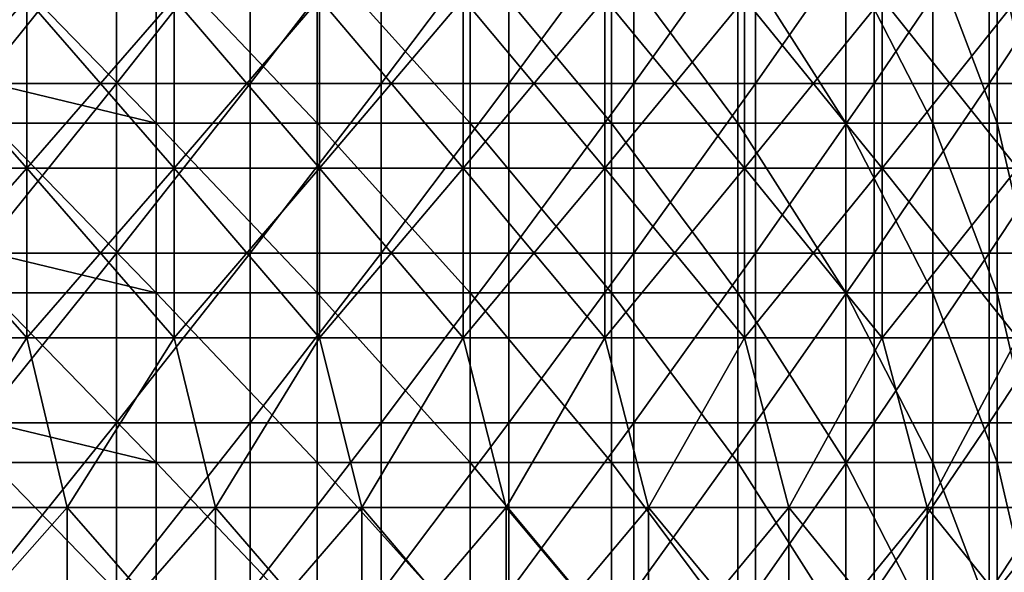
# Model space of a CAD drawing. Header units: inches. Extents: x -4.75 to 4.5, y 0 to 1.88.
# Tile 317 of 462: x 1.66 to 2.13, y 0.65 to 0.91. Entities that reach past the tile are written whole.
import ezdxf

# ---------------------------------------------------------------- set-up
doc = ezdxf.new("R2010")
doc.units = ezdxf.units.IN
doc.header["$LTSCALE"] = 101.851852
doc.header["$MEASUREMENT"] = 0
for name, color, linetype in [('11', 7, 'CONTINUOUS'), ('12', 7, 'CONTINUOUS'), ('33', 7, 'CONTINUOUS')]:
    doc.layers.add(name, color=color, linetype=linetype)

msp = doc.modelspace()

# ---------------------------------------------------------------- linework, layer by layer
at = {"layer": '11', "color": 13, "linetype": 'Continuous', "true_color": 0xd67263}
for points in [[(1.71037, 0.88274, 2.31587), (1.64597, 0.88274, 2.36208), (1.71037, 0.96282, 2.31587), (1.71037, 0.88274, 2.31587)], [(1.71037, 0.96282, 2.31587), (1.64597, 0.88274, 2.36208), (1.64597, 0.96282, 2.36208), (1.71037, 0.96282, 2.31587)], [(1.77348, 0.88274, 2.26791), (1.71037, 0.88274, 2.31587), (1.77348, 0.96282, 2.26791), (1.77348, 0.88274, 2.26791)], [(1.77348, 0.96282, 2.26791), (1.71037, 0.88274, 2.31587), (1.71037, 0.96282, 2.31587), (1.77348, 0.96282, 2.26791)], [(1.83524, 0.88274, 2.21823), (1.77348, 0.88274, 2.26791), (1.83524, 0.96282, 2.21823), (1.83524, 0.88274, 2.21823)], [(1.83524, 0.96282, 2.21823), (1.77348, 0.88274, 2.26791), (1.77348, 0.96282, 2.26791), (1.83524, 0.96282, 2.21823)], [(1.89561, 0.88274, 2.16687), (1.83524, 0.88274, 2.21823), (1.89561, 0.96282, 2.16687), (1.89561, 0.88274, 2.16687)], [(1.89561, 0.96282, 2.16687), (1.83524, 0.88274, 2.21823), (1.83524, 0.96282, 2.21823), (1.89561, 0.96282, 2.16687)], [(1.95454, 0.88274, 2.11386), (1.89561, 0.88274, 2.16687), (1.95454, 0.96282, 2.11386), (1.95454, 0.88274, 2.11386)], [(1.95454, 0.96282, 2.11386), (1.89561, 0.88274, 2.16687), (1.89561, 0.96282, 2.16687), (1.95454, 0.96282, 2.11386)], [(2.01199, 0.88274, 2.05926), (1.95454, 0.88274, 2.11386), (2.01199, 0.96282, 2.05926), (2.01199, 0.88274, 2.05926)], [(2.01199, 0.96282, 2.05926), (1.95454, 0.88274, 2.11386), (1.95454, 0.96282, 2.11386), (2.01199, 0.96282, 2.05926)], [(2.06792, 0.88274, 2.00309), (2.01199, 0.88274, 2.05926), (2.06792, 0.96282, 2.00309), (2.06792, 0.88274, 2.00309)], [(2.06792, 0.96282, 2.00309), (2.01199, 0.88274, 2.05926), (2.01199, 0.96282, 2.05926), (2.06792, 0.96282, 2.00309)], [(2.12227, 0.88274, 1.9454), (2.06792, 0.88274, 2.00309), (2.12227, 0.96282, 1.9454), (2.12227, 0.88274, 1.9454)], [(2.12227, 0.96282, 1.9454), (2.06792, 0.88274, 2.00309), (2.06792, 0.96282, 2.00309), (2.12227, 0.96282, 1.9454)], [(2.17502, 0.88274, 1.88624), (2.12227, 0.88274, 1.9454), (2.17502, 0.96282, 1.88624), (2.17502, 0.88274, 1.88624)], [(2.17502, 0.96282, 1.88624), (2.12227, 0.88274, 1.9454), (2.12227, 0.96282, 1.9454), (2.17502, 0.96282, 1.88624)], [(1.71037, 0.80266, 2.31587), (1.64597, 0.80266, 2.36208), (1.71037, 0.88274, 2.31587), (1.71037, 0.80266, 2.31587)], [(1.71037, 0.88274, 2.31587), (1.64597, 0.80266, 2.36208), (1.64597, 0.88274, 2.36208), (1.71037, 0.88274, 2.31587)], [(1.77348, 0.80266, 2.26791), (1.71037, 0.80266, 2.31587), (1.77348, 0.88274, 2.26791), (1.77348, 0.80266, 2.26791)], [(1.77348, 0.88274, 2.26791), (1.71037, 0.80266, 2.31587), (1.71037, 0.88274, 2.31587), (1.77348, 0.88274, 2.26791)], [(1.83524, 0.80266, 2.21823), (1.77348, 0.80266, 2.26791), (1.83524, 0.88274, 2.21823), (1.83524, 0.80266, 2.21823)], [(1.83524, 0.88274, 2.21823), (1.77348, 0.80266, 2.26791), (1.77348, 0.88274, 2.26791), (1.83524, 0.88274, 2.21823)], [(1.89561, 0.80266, 2.16687), (1.83524, 0.80266, 2.21823), (1.89561, 0.88274, 2.16687), (1.89561, 0.80266, 2.16687)], [(1.89561, 0.88274, 2.16687), (1.83524, 0.80266, 2.21823), (1.83524, 0.88274, 2.21823), (1.89561, 0.88274, 2.16687)], [(1.95454, 0.80266, 2.11386), (1.89561, 0.80266, 2.16687), (1.95454, 0.88274, 2.11386), (1.95454, 0.80266, 2.11386)], [(1.95454, 0.88274, 2.11386), (1.89561, 0.80266, 2.16687), (1.89561, 0.88274, 2.16687), (1.95454, 0.88274, 2.11386)], [(2.01199, 0.80266, 2.05926), (1.95454, 0.80266, 2.11386), (2.01199, 0.88274, 2.05926), (2.01199, 0.80266, 2.05926)], [(2.01199, 0.88274, 2.05926), (1.95454, 0.80266, 2.11386), (1.95454, 0.88274, 2.11386), (2.01199, 0.88274, 2.05926)], [(2.06792, 0.80266, 2.00309), (2.01199, 0.80266, 2.05926), (2.06792, 0.88274, 2.00309), (2.06792, 0.80266, 2.00309)], [(2.06792, 0.88274, 2.00309), (2.01199, 0.80266, 2.05926), (2.01199, 0.88274, 2.05926), (2.06792, 0.88274, 2.00309)], [(2.12227, 0.80266, 1.9454), (2.06792, 0.80266, 2.00309), (2.12227, 0.88274, 1.9454), (2.12227, 0.80266, 1.9454)], [(2.12227, 0.88274, 1.9454), (2.06792, 0.80266, 2.00309), (2.06792, 0.88274, 2.00309), (2.12227, 0.88274, 1.9454)], [(2.17502, 0.80266, 1.88624), (2.12227, 0.80266, 1.9454), (2.17502, 0.88274, 1.88624), (2.17502, 0.80266, 1.88624)], [(2.17502, 0.88274, 1.88624), (2.12227, 0.80266, 1.9454), (2.12227, 0.88274, 1.9454), (2.17502, 0.88274, 1.88624)], [(1.71037, 0.72258, 2.31587), (1.64597, 0.72258, 2.36208), (1.71037, 0.80266, 2.31587), (1.71037, 0.72258, 2.31587)], [(1.71037, 0.80266, 2.31587), (1.64597, 0.72258, 2.36208), (1.64597, 0.80266, 2.36208), (1.71037, 0.80266, 2.31587)], [(1.77348, 0.72258, 2.26791), (1.71037, 0.72258, 2.31587), (1.77348, 0.80266, 2.26791), (1.77348, 0.72258, 2.26791)], [(1.77348, 0.80266, 2.26791), (1.71037, 0.72258, 2.31587), (1.71037, 0.80266, 2.31587), (1.77348, 0.80266, 2.26791)], [(1.83524, 0.72258, 2.21823), (1.77348, 0.72258, 2.26791), (1.83524, 0.80266, 2.21823), (1.83524, 0.72258, 2.21823)], [(1.83524, 0.80266, 2.21823), (1.77348, 0.72258, 2.26791), (1.77348, 0.80266, 2.26791), (1.83524, 0.80266, 2.21823)], [(1.89561, 0.72258, 2.16687), (1.83524, 0.72258, 2.21823), (1.89561, 0.80266, 2.16687), (1.89561, 0.72258, 2.16687)], [(1.89561, 0.80266, 2.16687), (1.83524, 0.72258, 2.21823), (1.83524, 0.80266, 2.21823), (1.89561, 0.80266, 2.16687)], [(1.95454, 0.72258, 2.11386), (1.89561, 0.72258, 2.16687), (1.95454, 0.80266, 2.11386), (1.95454, 0.72258, 2.11386)], [(1.95454, 0.80266, 2.11386), (1.89561, 0.72258, 2.16687), (1.89561, 0.80266, 2.16687), (1.95454, 0.80266, 2.11386)], [(2.01199, 0.72258, 2.05926), (1.95454, 0.72258, 2.11386), (2.01199, 0.80266, 2.05926), (2.01199, 0.72258, 2.05926)], [(2.01199, 0.80266, 2.05926), (1.95454, 0.72258, 2.11386), (1.95454, 0.80266, 2.11386), (2.01199, 0.80266, 2.05926)], [(2.06792, 0.72258, 2.00309), (2.01199, 0.72258, 2.05926), (2.06792, 0.80266, 2.00309), (2.06792, 0.72258, 2.00309)], [(2.06792, 0.80266, 2.00309), (2.01199, 0.72258, 2.05926), (2.01199, 0.80266, 2.05926), (2.06792, 0.80266, 2.00309)], [(2.12227, 0.72258, 1.9454), (2.06792, 0.72258, 2.00309), (2.12227, 0.80266, 1.9454), (2.12227, 0.72258, 1.9454)], [(2.12227, 0.80266, 1.9454), (2.06792, 0.72258, 2.00309), (2.06792, 0.80266, 2.00309), (2.12227, 0.80266, 1.9454)], [(2.17502, 0.72258, 1.88624), (2.12227, 0.72258, 1.9454), (2.17502, 0.80266, 1.88624), (2.17502, 0.72258, 1.88624)], [(2.17502, 0.80266, 1.88624), (2.12227, 0.72258, 1.9454), (2.12227, 0.80266, 1.9454), (2.17502, 0.80266, 1.88624)], [(1.71037, 0.6425, 2.31587), (1.64597, 0.6425, 2.36208), (1.71037, 0.72258, 2.31587), (1.71037, 0.6425, 2.31587)], [(1.71037, 0.72258, 2.31587), (1.64597, 0.6425, 2.36208), (1.64597, 0.72258, 2.36208), (1.71037, 0.72258, 2.31587)], [(1.77348, 0.6425, 2.26791), (1.71037, 0.6425, 2.31587), (1.77348, 0.72258, 2.26791), (1.77348, 0.6425, 2.26791)], [(1.77348, 0.72258, 2.26791), (1.71037, 0.6425, 2.31587), (1.71037, 0.72258, 2.31587), (1.77348, 0.72258, 2.26791)], [(1.83524, 0.6425, 2.21823), (1.77348, 0.6425, 2.26791), (1.83524, 0.72258, 2.21823), (1.83524, 0.6425, 2.21823)], [(1.83524, 0.72258, 2.21823), (1.77348, 0.6425, 2.26791), (1.77348, 0.72258, 2.26791), (1.83524, 0.72258, 2.21823)], [(1.89561, 0.6425, 2.16687), (1.83524, 0.6425, 2.21823), (1.89561, 0.72258, 2.16687), (1.89561, 0.6425, 2.16687)], [(1.89561, 0.72258, 2.16687), (1.83524, 0.6425, 2.21823), (1.83524, 0.72258, 2.21823), (1.89561, 0.72258, 2.16687)], [(1.95454, 0.6425, 2.11386), (1.89561, 0.6425, 2.16687), (1.95454, 0.72258, 2.11386), (1.95454, 0.6425, 2.11386)], [(1.95454, 0.72258, 2.11386), (1.89561, 0.6425, 2.16687), (1.89561, 0.72258, 2.16687), (1.95454, 0.72258, 2.11386)], [(2.01199, 0.6425, 2.05926), (1.95454, 0.6425, 2.11386), (2.01199, 0.72258, 2.05926), (2.01199, 0.6425, 2.05926)], [(2.01199, 0.72258, 2.05926), (1.95454, 0.6425, 2.11386), (1.95454, 0.72258, 2.11386), (2.01199, 0.72258, 2.05926)], [(2.06792, 0.6425, 2.00309), (2.01199, 0.6425, 2.05926), (2.06792, 0.72258, 2.00309), (2.06792, 0.6425, 2.00309)], [(2.06792, 0.72258, 2.00309), (2.01199, 0.6425, 2.05926), (2.01199, 0.72258, 2.05926), (2.06792, 0.72258, 2.00309)], [(2.12227, 0.6425, 1.9454), (2.06792, 0.6425, 2.00309), (2.12227, 0.72258, 1.9454), (2.12227, 0.6425, 1.9454)], [(2.12227, 0.72258, 1.9454), (2.06792, 0.6425, 2.00309), (2.06792, 0.72258, 2.00309), (2.12227, 0.72258, 1.9454)], [(2.17502, 0.6425, 1.88624), (2.12227, 0.6425, 1.9454), (2.17502, 0.72258, 1.88624), (2.17502, 0.6425, 1.88624)], [(2.17502, 0.72258, 1.88624), (2.12227, 0.6425, 1.9454), (2.12227, 0.72258, 1.9454), (2.17502, 0.72258, 1.88624)]]:
    msp.add_3dface(points, dxfattribs=at)
at = {"layer": '12', "color": 13, "linetype": 'Continuous', "true_color": 0xd67263}
for points in [[(1.66804, 0.92278, 3.14786), (1.59769, 0.92278, 3.18415), (1.66804, 0.8427, 3.14786), (1.66804, 0.92278, 3.14786)], [(1.66804, 0.8427, 3.14786), (1.59769, 0.92278, 3.18415), (1.59769, 0.8427, 3.18415), (1.66804, 0.8427, 3.14786)], [(1.66804, 0.8427, -3.14786), (1.59769, 0.8427, -3.18415), (1.66804, 0.92278, -3.14786), (1.66804, 0.8427, -3.14786)], [(1.66804, 0.92278, -3.14786), (1.59769, 0.8427, -3.18415), (1.59769, 0.92278, -3.18415), (1.66804, 0.92278, -3.14786)], [(1.73758, 0.92278, 3.11002), (1.66804, 0.92278, 3.14786), (1.73758, 0.8427, 3.11002), (1.73758, 0.92278, 3.11002)], [(1.73758, 0.8427, 3.11002), (1.66804, 0.92278, 3.14786), (1.66804, 0.8427, 3.14786), (1.73758, 0.8427, 3.11002)], [(1.73758, 0.8427, -3.11002), (1.66804, 0.8427, -3.14786), (1.73758, 0.92278, -3.11002), (1.73758, 0.8427, -3.11002)], [(1.73758, 0.92278, -3.11002), (1.66804, 0.8427, -3.14786), (1.66804, 0.92278, -3.14786), (1.73758, 0.92278, -3.11002)], [(1.80625, 0.92278, 3.07065), (1.73758, 0.92278, 3.11002), (1.80625, 0.8427, 3.07065), (1.80625, 0.92278, 3.07065)], [(1.80625, 0.8427, 3.07065), (1.73758, 0.92278, 3.11002), (1.73758, 0.8427, 3.11002), (1.80625, 0.8427, 3.07065)], [(1.80625, 0.8427, -3.07065), (1.73758, 0.8427, -3.11002), (1.80625, 0.92278, -3.07065), (1.80625, 0.8427, -3.07065)], [(1.80625, 0.92278, -3.07065), (1.73758, 0.8427, -3.11002), (1.73758, 0.92278, -3.11002), (1.80625, 0.92278, -3.07065)], [(1.87403, 0.92278, 3.02975), (1.80625, 0.92278, 3.07065), (1.87403, 0.8427, 3.02975), (1.87403, 0.92278, 3.02975)], [(1.87403, 0.8427, 3.02975), (1.80625, 0.92278, 3.07065), (1.80625, 0.8427, 3.07065), (1.87403, 0.8427, 3.02975)], [(1.87403, 0.8427, -3.02975), (1.80625, 0.8427, -3.07065), (1.87403, 0.92278, -3.02975), (1.87403, 0.8427, -3.02975)], [(1.87403, 0.92278, -3.02975), (1.80625, 0.8427, -3.07065), (1.80625, 0.92278, -3.07065), (1.87403, 0.92278, -3.02975)], [(1.94089, 0.92278, 2.98736), (1.87403, 0.92278, 3.02975), (1.94089, 0.8427, 2.98736), (1.94089, 0.92278, 2.98736)], [(1.94089, 0.8427, 2.98736), (1.87403, 0.92278, 3.02975), (1.87403, 0.8427, 3.02975), (1.94089, 0.8427, 2.98736)], [(1.94089, 0.8427, -2.98736), (1.87403, 0.8427, -3.02975), (1.94089, 0.92278, -2.98736), (1.94089, 0.8427, -2.98736)], [(1.94089, 0.92278, -2.98736), (1.87403, 0.8427, -3.02975), (1.87403, 0.92278, -3.02975), (1.94089, 0.92278, -2.98736)], [(2.00679, 0.92278, 2.9435), (1.94089, 0.92278, 2.98736), (2.00679, 0.8427, 2.9435), (2.00679, 0.92278, 2.9435)], [(2.00679, 0.8427, 2.9435), (1.94089, 0.92278, 2.98736), (1.94089, 0.8427, 2.98736), (2.00679, 0.8427, 2.9435)], [(2.00679, 0.8427, -2.9435), (1.94089, 0.8427, -2.98736), (2.00679, 0.92278, -2.9435), (2.00679, 0.8427, -2.9435)], [(2.00679, 0.92278, -2.9435), (1.94089, 0.8427, -2.98736), (1.94089, 0.92278, -2.98736), (2.00679, 0.92278, -2.9435)], [(2.0717, 0.92278, 2.89818), (2.00679, 0.92278, 2.9435), (2.0717, 0.8427, 2.89818), (2.0717, 0.92278, 2.89818)], [(2.0717, 0.8427, 2.89818), (2.00679, 0.92278, 2.9435), (2.00679, 0.8427, 2.9435), (2.0717, 0.8427, 2.89818)], [(2.0717, 0.8427, -2.89818), (2.00679, 0.8427, -2.9435), (2.0717, 0.92278, -2.89818), (2.0717, 0.8427, -2.89818)], [(2.0717, 0.92278, -2.89818), (2.00679, 0.8427, -2.9435), (2.00679, 0.92278, -2.9435), (2.0717, 0.92278, -2.89818)], [(2.13559, 0.92278, 2.85143), (2.0717, 0.92278, 2.89818), (2.13559, 0.8427, 2.85143), (2.13559, 0.92278, 2.85143)], [(2.13559, 0.8427, 2.85143), (2.0717, 0.92278, 2.89818), (2.0717, 0.8427, 2.89818), (2.13559, 0.8427, 2.85143)], [(2.13559, 0.8427, -2.85143), (2.0717, 0.8427, -2.89818), (2.13559, 0.92278, -2.85143), (2.13559, 0.8427, -2.85143)], [(2.13559, 0.92278, -2.85143), (2.0717, 0.8427, -2.89818), (2.0717, 0.92278, -2.89818), (2.13559, 0.92278, -2.85143)], [(1.66804, 0.8427, 3.14786), (1.59769, 0.8427, 3.18415), (1.66804, 0.76262, 3.14786), (1.66804, 0.8427, 3.14786)], [(1.66804, 0.76262, 3.14786), (1.59769, 0.8427, 3.18415), (1.59769, 0.76262, 3.18415), (1.66804, 0.76262, 3.14786)], [(1.66804, 0.76262, -3.14786), (1.59769, 0.76262, -3.18415), (1.66804, 0.8427, -3.14786), (1.66804, 0.76262, -3.14786)], [(1.66804, 0.8427, -3.14786), (1.59769, 0.76262, -3.18415), (1.59769, 0.8427, -3.18415), (1.66804, 0.8427, -3.14786)], [(1.73758, 0.8427, 3.11002), (1.66804, 0.8427, 3.14786), (1.73758, 0.76262, 3.11002), (1.73758, 0.8427, 3.11002)], [(1.73758, 0.76262, 3.11002), (1.66804, 0.8427, 3.14786), (1.66804, 0.76262, 3.14786), (1.73758, 0.76262, 3.11002)], [(1.73758, 0.76262, -3.11002), (1.66804, 0.76262, -3.14786), (1.73758, 0.8427, -3.11002), (1.73758, 0.76262, -3.11002)], [(1.73758, 0.8427, -3.11002), (1.66804, 0.76262, -3.14786), (1.66804, 0.8427, -3.14786), (1.73758, 0.8427, -3.11002)], [(1.80625, 0.8427, 3.07065), (1.73758, 0.8427, 3.11002), (1.80625, 0.76262, 3.07065), (1.80625, 0.8427, 3.07065)], [(1.80625, 0.76262, 3.07065), (1.73758, 0.8427, 3.11002), (1.73758, 0.76262, 3.11002), (1.80625, 0.76262, 3.07065)], [(1.80625, 0.76262, -3.07065), (1.73758, 0.76262, -3.11002), (1.80625, 0.8427, -3.07065), (1.80625, 0.76262, -3.07065)], [(1.80625, 0.8427, -3.07065), (1.73758, 0.76262, -3.11002), (1.73758, 0.8427, -3.11002), (1.80625, 0.8427, -3.07065)], [(1.87403, 0.8427, 3.02975), (1.80625, 0.8427, 3.07065), (1.87403, 0.76262, 3.02975), (1.87403, 0.8427, 3.02975)], [(1.87403, 0.76262, 3.02975), (1.80625, 0.8427, 3.07065), (1.80625, 0.76262, 3.07065), (1.87403, 0.76262, 3.02975)], [(1.87403, 0.76262, -3.02975), (1.80625, 0.76262, -3.07065), (1.87403, 0.8427, -3.02975), (1.87403, 0.76262, -3.02975)], [(1.87403, 0.8427, -3.02975), (1.80625, 0.76262, -3.07065), (1.80625, 0.8427, -3.07065), (1.87403, 0.8427, -3.02975)], [(1.94089, 0.8427, 2.98736), (1.87403, 0.8427, 3.02975), (1.94089, 0.76262, 2.98736), (1.94089, 0.8427, 2.98736)], [(1.94089, 0.76262, 2.98736), (1.87403, 0.8427, 3.02975), (1.87403, 0.76262, 3.02975), (1.94089, 0.76262, 2.98736)], [(1.94089, 0.76262, -2.98736), (1.87403, 0.76262, -3.02975), (1.94089, 0.8427, -2.98736), (1.94089, 0.76262, -2.98736)], [(1.94089, 0.8427, -2.98736), (1.87403, 0.76262, -3.02975), (1.87403, 0.8427, -3.02975), (1.94089, 0.8427, -2.98736)], [(2.00679, 0.8427, 2.9435), (1.94089, 0.8427, 2.98736), (2.00679, 0.76262, 2.9435), (2.00679, 0.8427, 2.9435)], [(2.00679, 0.76262, 2.9435), (1.94089, 0.8427, 2.98736), (1.94089, 0.76262, 2.98736), (2.00679, 0.76262, 2.9435)], [(2.00679, 0.76262, -2.9435), (1.94089, 0.76262, -2.98736), (2.00679, 0.8427, -2.9435), (2.00679, 0.76262, -2.9435)], [(2.00679, 0.8427, -2.9435), (1.94089, 0.76262, -2.98736), (1.94089, 0.8427, -2.98736), (2.00679, 0.8427, -2.9435)], [(2.0717, 0.8427, 2.89818), (2.00679, 0.8427, 2.9435), (2.0717, 0.76262, 2.89818), (2.0717, 0.8427, 2.89818)], [(2.0717, 0.76262, 2.89818), (2.00679, 0.8427, 2.9435), (2.00679, 0.76262, 2.9435), (2.0717, 0.76262, 2.89818)], [(2.0717, 0.76262, -2.89818), (2.00679, 0.76262, -2.9435), (2.0717, 0.8427, -2.89818), (2.0717, 0.76262, -2.89818)], [(2.0717, 0.8427, -2.89818), (2.00679, 0.76262, -2.9435), (2.00679, 0.8427, -2.9435), (2.0717, 0.8427, -2.89818)], [(2.13559, 0.8427, 2.85143), (2.0717, 0.8427, 2.89818), (2.13559, 0.76262, 2.85143), (2.13559, 0.8427, 2.85143)], [(2.13559, 0.76262, 2.85143), (2.0717, 0.8427, 2.89818), (2.0717, 0.76262, 2.89818), (2.13559, 0.76262, 2.85143)], [(2.13559, 0.76262, -2.85143), (2.0717, 0.76262, -2.89818), (2.13559, 0.8427, -2.85143), (2.13559, 0.76262, -2.85143)], [(2.13559, 0.8427, -2.85143), (2.0717, 0.76262, -2.89818), (2.0717, 0.8427, -2.89818), (2.13559, 0.8427, -2.85143)], [(1.66804, 0.76262, 3.14786), (1.59769, 0.76262, 3.18415), (1.61627, 0.68254, 3.17476), (1.66804, 0.76262, 3.14786)], [(1.66804, 0.76262, -3.14786), (1.61627, 0.68254, -3.17476), (1.59769, 0.76262, -3.18415), (1.66804, 0.76262, -3.14786)], [(1.68708, 0.68254, 3.1377), (1.66804, 0.76262, 3.14786), (1.61627, 0.68254, 3.17476), (1.68708, 0.68254, 3.1377)], [(1.68708, 0.68254, -3.1377), (1.61627, 0.68254, -3.17476), (1.66804, 0.76262, -3.14786), (1.68708, 0.68254, -3.1377)], [(1.73758, 0.76262, 3.11002), (1.66804, 0.76262, 3.14786), (1.68708, 0.68254, 3.1377), (1.73758, 0.76262, 3.11002)], [(1.73758, 0.76262, -3.11002), (1.68708, 0.68254, -3.1377), (1.66804, 0.76262, -3.14786), (1.73758, 0.76262, -3.11002)], [(1.75705, 0.68254, 3.09906), (1.73758, 0.76262, 3.11002), (1.68708, 0.68254, 3.1377), (1.75705, 0.68254, 3.09906)], [(1.75705, 0.68254, -3.09906), (1.68708, 0.68254, -3.1377), (1.73758, 0.76262, -3.11002), (1.75705, 0.68254, -3.09906)], [(1.80625, 0.76262, 3.07065), (1.73758, 0.76262, 3.11002), (1.75705, 0.68254, 3.09906), (1.80625, 0.76262, 3.07065)], [(1.80625, 0.76262, -3.07065), (1.75705, 0.68254, -3.09906), (1.73758, 0.76262, -3.11002), (1.80625, 0.76262, -3.07065)], [(1.82613, 0.68254, 3.05886), (1.80625, 0.76262, 3.07065), (1.75705, 0.68254, 3.09906), (1.82613, 0.68254, 3.05886)], [(1.82613, 0.68254, -3.05886), (1.75705, 0.68254, -3.09906), (1.80625, 0.76262, -3.07065), (1.82613, 0.68254, -3.05886)], [(1.87403, 0.76262, 3.02975), (1.80625, 0.76262, 3.07065), (1.82613, 0.68254, 3.05886), (1.87403, 0.76262, 3.02975)], [(1.87403, 0.76262, -3.02975), (1.82613, 0.68254, -3.05886), (1.80625, 0.76262, -3.07065), (1.87403, 0.76262, -3.02975)], [(1.8943, 0.68254, 3.01713), (1.87403, 0.76262, 3.02975), (1.82613, 0.68254, 3.05886), (1.8943, 0.68254, 3.01713)], [(1.8943, 0.68254, -3.01713), (1.82613, 0.68254, -3.05886), (1.87403, 0.76262, -3.02975), (1.8943, 0.68254, -3.01713)], [(1.94089, 0.76262, 2.98736), (1.87403, 0.76262, 3.02975), (1.8943, 0.68254, 3.01713), (1.94089, 0.76262, 2.98736)], [(1.94089, 0.76262, -2.98736), (1.8943, 0.68254, -3.01713), (1.87403, 0.76262, -3.02975), (1.94089, 0.76262, -2.98736)], [(1.96151, 0.68254, 2.97387), (1.94089, 0.76262, 2.98736), (1.8943, 0.68254, 3.01713), (1.96151, 0.68254, 2.97387)], [(1.96151, 0.68254, -2.97387), (1.8943, 0.68254, -3.01713), (1.94089, 0.76262, -2.98736), (1.96151, 0.68254, -2.97387)], [(2.00679, 0.76262, 2.9435), (1.94089, 0.76262, 2.98736), (1.96151, 0.68254, 2.97387), (2.00679, 0.76262, 2.9435)], [(2.00679, 0.76262, -2.9435), (1.96151, 0.68254, -2.97387), (1.94089, 0.76262, -2.98736), (2.00679, 0.76262, -2.9435)], [(2.02773, 0.68254, 2.92911), (2.00679, 0.76262, 2.9435), (1.96151, 0.68254, 2.97387), (2.02773, 0.68254, 2.92911)], [(2.02773, 0.68254, -2.92911), (1.96151, 0.68254, -2.97387), (2.00679, 0.76262, -2.9435), (2.02773, 0.68254, -2.92911)], [(2.0717, 0.76262, 2.89818), (2.00679, 0.76262, 2.9435), (2.02773, 0.68254, 2.92911), (2.0717, 0.76262, 2.89818)], [(2.0717, 0.76262, -2.89818), (2.02773, 0.68254, -2.92911), (2.00679, 0.76262, -2.9435), (2.0717, 0.76262, -2.89818)], [(2.09293, 0.68254, 2.88289), (2.0717, 0.76262, 2.89818), (2.02773, 0.68254, 2.92911), (2.09293, 0.68254, 2.88289)], [(2.09293, 0.68254, -2.88289), (2.02773, 0.68254, -2.92911), (2.0717, 0.76262, -2.89818), (2.09293, 0.68254, -2.88289)], [(2.13559, 0.76262, 2.85143), (2.0717, 0.76262, 2.89818), (2.09293, 0.68254, 2.88289), (2.13559, 0.76262, 2.85143)], [(2.13559, 0.76262, -2.85143), (2.09293, 0.68254, -2.88289), (2.0717, 0.76262, -2.89818), (2.13559, 0.76262, -2.85143)], [(2.15708, 0.68254, 2.83521), (2.13559, 0.76262, 2.85143), (2.09293, 0.68254, 2.88289), (2.15708, 0.68254, 2.83521)], [(2.15708, 0.68254, -2.83521), (2.09293, 0.68254, -2.88289), (2.13559, 0.76262, -2.85143), (2.15708, 0.68254, -2.83521)], [(1.68708, 0.68254, 3.1377), (1.61627, 0.68254, 3.17476), (1.68708, 0.60246, 3.1377), (1.68708, 0.68254, 3.1377)], [(1.68708, 0.60246, 3.1377), (1.61627, 0.68254, 3.17476), (1.61627, 0.60246, 3.17476), (1.68708, 0.60246, 3.1377)], [(1.61627, 0.68254, -3.17476), (1.68708, 0.68254, -3.1377), (1.61627, 0.60246, -3.17476), (1.61627, 0.68254, -3.17476)], [(1.61627, 0.60246, -3.17476), (1.68708, 0.68254, -3.1377), (1.68708, 0.60246, -3.1377), (1.61627, 0.60246, -3.17476)], [(1.75705, 0.68254, 3.09906), (1.68708, 0.68254, 3.1377), (1.75705, 0.60246, 3.09906), (1.75705, 0.68254, 3.09906)], [(1.75705, 0.60246, 3.09906), (1.68708, 0.68254, 3.1377), (1.68708, 0.60246, 3.1377), (1.75705, 0.60246, 3.09906)], [(1.68708, 0.68254, -3.1377), (1.75705, 0.68254, -3.09906), (1.68708, 0.60246, -3.1377), (1.68708, 0.68254, -3.1377)], [(1.68708, 0.60246, -3.1377), (1.75705, 0.68254, -3.09906), (1.75705, 0.60246, -3.09906), (1.68708, 0.60246, -3.1377)], [(1.82613, 0.68254, 3.05886), (1.75705, 0.68254, 3.09906), (1.82613, 0.60246, 3.05886), (1.82613, 0.68254, 3.05886)], [(1.82613, 0.60246, 3.05886), (1.75705, 0.68254, 3.09906), (1.75705, 0.60246, 3.09906), (1.82613, 0.60246, 3.05886)], [(1.75705, 0.68254, -3.09906), (1.82613, 0.68254, -3.05886), (1.75705, 0.60246, -3.09906), (1.75705, 0.68254, -3.09906)], [(1.75705, 0.60246, -3.09906), (1.82613, 0.68254, -3.05886), (1.82613, 0.60246, -3.05886), (1.75705, 0.60246, -3.09906)], [(1.8943, 0.68254, 3.01713), (1.82613, 0.68254, 3.05886), (1.8943, 0.60246, 3.01713), (1.8943, 0.68254, 3.01713)], [(1.8943, 0.60246, 3.01713), (1.82613, 0.68254, 3.05886), (1.82613, 0.60246, 3.05886), (1.8943, 0.60246, 3.01713)], [(1.82613, 0.68254, -3.05886), (1.8943, 0.68254, -3.01713), (1.82613, 0.60246, -3.05886), (1.82613, 0.68254, -3.05886)], [(1.82613, 0.60246, -3.05886), (1.8943, 0.68254, -3.01713), (1.8943, 0.60246, -3.01713), (1.82613, 0.60246, -3.05886)], [(1.96151, 0.68254, 2.97387), (1.8943, 0.68254, 3.01713), (1.96151, 0.60246, 2.97387), (1.96151, 0.68254, 2.97387)], [(1.96151, 0.60246, 2.97387), (1.8943, 0.68254, 3.01713), (1.8943, 0.60246, 3.01713), (1.96151, 0.60246, 2.97387)], [(1.8943, 0.68254, -3.01713), (1.96151, 0.68254, -2.97387), (1.8943, 0.60246, -3.01713), (1.8943, 0.68254, -3.01713)], [(1.8943, 0.60246, -3.01713), (1.96151, 0.68254, -2.97387), (1.96151, 0.60246, -2.97387), (1.8943, 0.60246, -3.01713)], [(2.02773, 0.68254, 2.92911), (1.96151, 0.68254, 2.97387), (2.02773, 0.60246, 2.92911), (2.02773, 0.68254, 2.92911)], [(2.02773, 0.60246, 2.92911), (1.96151, 0.68254, 2.97387), (1.96151, 0.60246, 2.97387), (2.02773, 0.60246, 2.92911)], [(1.96151, 0.68254, -2.97387), (2.02773, 0.68254, -2.92911), (1.96151, 0.60246, -2.97387), (1.96151, 0.68254, -2.97387)], [(1.96151, 0.60246, -2.97387), (2.02773, 0.68254, -2.92911), (2.02773, 0.60246, -2.92911), (1.96151, 0.60246, -2.97387)], [(2.09293, 0.68254, 2.88289), (2.02773, 0.68254, 2.92911), (2.09293, 0.60246, 2.88289), (2.09293, 0.68254, 2.88289)], [(2.09293, 0.60246, 2.88289), (2.02773, 0.68254, 2.92911), (2.02773, 0.60246, 2.92911), (2.09293, 0.60246, 2.88289)], [(2.02773, 0.68254, -2.92911), (2.09293, 0.68254, -2.88289), (2.02773, 0.60246, -2.92911), (2.02773, 0.68254, -2.92911)], [(2.02773, 0.60246, -2.92911), (2.09293, 0.68254, -2.88289), (2.09293, 0.60246, -2.88289), (2.02773, 0.60246, -2.92911)], [(2.15708, 0.68254, 2.83521), (2.09293, 0.68254, 2.88289), (2.15708, 0.60246, 2.83521), (2.15708, 0.68254, 2.83521)], [(2.15708, 0.60246, 2.83521), (2.09293, 0.68254, 2.88289), (2.09293, 0.60246, 2.88289), (2.15708, 0.60246, 2.83521)], [(2.09293, 0.68254, -2.88289), (2.15708, 0.68254, -2.83521), (2.09293, 0.60246, -2.88289), (2.09293, 0.68254, -2.88289)], [(2.09293, 0.60246, -2.88289), (2.15708, 0.68254, -2.83521), (2.15708, 0.60246, -2.83521), (2.09293, 0.60246, -2.88289)]]:
    msp.add_3dface(points, dxfattribs=at)
at = {"layer": '33', "color": 13, "linetype": 'Continuous', "true_color": 0xd67263}
for points in [[(1.65118, 0.9441, 0.25), (1.65118, 0.88274, 0.25), (1.72909, 0.86402, 0.24389), (1.65118, 0.9441, 0.25)], [(1.65118, 0.9441, 0.25), (1.72909, 0.86402, 0.24389), (1.72909, 0.9441, 0.24389), (1.65118, 0.9441, 0.25)], [(1.72909, 0.86402, 0.24389), (1.8051, 0.86402, 0.22572), (1.72909, 0.9441, 0.24389), (1.72909, 0.86402, 0.24389)], [(1.72909, 0.9441, 0.24389), (1.8051, 0.86402, 0.22572), (1.8051, 0.9441, 0.22572), (1.72909, 0.9441, 0.24389)], [(1.8051, 0.86402, 0.22572), (1.87735, 0.86402, 0.19592), (1.8051, 0.9441, 0.22572), (1.8051, 0.86402, 0.22572)], [(1.8051, 0.9441, 0.22572), (1.87735, 0.86402, 0.19592), (1.87735, 0.9441, 0.19592), (1.8051, 0.9441, 0.22572)], [(1.87735, 0.86402, 0.19592), (1.94407, 0.86402, 0.15524), (1.87735, 0.9441, 0.19592), (1.87735, 0.86402, 0.19592)], [(1.87735, 0.9441, 0.19592), (1.94407, 0.86402, 0.15524), (1.94407, 0.9441, 0.15524), (1.87735, 0.9441, 0.19592)], [(1.94407, 0.86402, 0.15524), (2.00364, 0.86402, 0.10465), (1.94407, 0.9441, 0.15524), (1.94407, 0.86402, 0.15524)], [(1.94407, 0.9441, 0.15524), (2.00364, 0.86402, 0.10465), (2.00364, 0.9441, 0.10465), (1.94407, 0.9441, 0.15524)], [(2.00364, 0.86402, 0.10465), (2.05459, 0.86402, 0.04539), (2.00364, 0.9441, 0.10465), (2.00364, 0.86402, 0.10465)], [(2.00364, 0.9441, 0.10465), (2.05459, 0.86402, 0.04539), (2.05459, 0.9441, 0.04539), (2.00364, 0.9441, 0.10465)], [(2.05459, 0.86402, 0.04539), (2.0957, 0.86402, -0.02108), (2.05459, 0.9441, 0.04539), (2.05459, 0.86402, 0.04539)], [(2.05459, 0.9441, 0.04539), (2.0957, 0.86402, -0.02108), (2.0957, 0.9441, -0.02108), (2.05459, 0.9441, 0.04539)], [(2.0957, 0.86402, -0.02108), (2.12594, 0.86402, -0.09314), (2.0957, 0.9441, -0.02108), (2.0957, 0.86402, -0.02108)], [(2.0957, 0.9441, -0.02108), (2.12594, 0.86402, -0.09314), (2.12594, 0.9441, -0.09314), (2.0957, 0.9441, -0.02108)], [(2.12594, 0.86402, -0.09314), (2.14458, 0.86402, -0.16903), (2.12594, 0.9441, -0.09314), (2.12594, 0.86402, -0.09314)], [(2.12594, 0.9441, -0.09314), (2.14458, 0.86402, -0.16903), (2.14458, 0.9441, -0.16903), (2.12594, 0.9441, -0.09314)], [(1.65118, 0.88274, 0.25), (1.65118, 0.86402, 0.25), (1.72909, 0.86402, 0.24389), (1.65118, 0.88274, 0.25)], [(1.65118, 0.86402, 0.25), (1.65118, 0.80266, 0.25), (1.72909, 0.78394, 0.24389), (1.65118, 0.86402, 0.25)], [(1.65118, 0.86402, 0.25), (1.72909, 0.78394, 0.24389), (1.72909, 0.86402, 0.24389), (1.65118, 0.86402, 0.25)], [(1.72909, 0.78394, 0.24389), (1.8051, 0.78394, 0.22572), (1.72909, 0.86402, 0.24389), (1.72909, 0.78394, 0.24389)], [(1.72909, 0.86402, 0.24389), (1.8051, 0.78394, 0.22572), (1.8051, 0.86402, 0.22572), (1.72909, 0.86402, 0.24389)], [(1.8051, 0.78394, 0.22572), (1.87735, 0.78394, 0.19592), (1.8051, 0.86402, 0.22572), (1.8051, 0.78394, 0.22572)], [(1.8051, 0.86402, 0.22572), (1.87735, 0.78394, 0.19592), (1.87735, 0.86402, 0.19592), (1.8051, 0.86402, 0.22572)], [(1.87735, 0.78394, 0.19592), (1.94407, 0.78394, 0.15524), (1.87735, 0.86402, 0.19592), (1.87735, 0.78394, 0.19592)], [(1.87735, 0.86402, 0.19592), (1.94407, 0.78394, 0.15524), (1.94407, 0.86402, 0.15524), (1.87735, 0.86402, 0.19592)], [(1.94407, 0.78394, 0.15524), (2.00364, 0.78394, 0.10465), (1.94407, 0.86402, 0.15524), (1.94407, 0.78394, 0.15524)], [(1.94407, 0.86402, 0.15524), (2.00364, 0.78394, 0.10465), (2.00364, 0.86402, 0.10465), (1.94407, 0.86402, 0.15524)], [(2.00364, 0.78394, 0.10465), (2.05459, 0.78394, 0.04539), (2.00364, 0.86402, 0.10465), (2.00364, 0.78394, 0.10465)], [(2.00364, 0.86402, 0.10465), (2.05459, 0.78394, 0.04539), (2.05459, 0.86402, 0.04539), (2.00364, 0.86402, 0.10465)], [(2.05459, 0.78394, 0.04539), (2.0957, 0.78394, -0.02108), (2.05459, 0.86402, 0.04539), (2.05459, 0.78394, 0.04539)], [(2.05459, 0.86402, 0.04539), (2.0957, 0.78394, -0.02108), (2.0957, 0.86402, -0.02108), (2.05459, 0.86402, 0.04539)], [(2.0957, 0.78394, -0.02108), (2.12594, 0.78394, -0.09314), (2.0957, 0.86402, -0.02108), (2.0957, 0.78394, -0.02108)], [(2.0957, 0.86402, -0.02108), (2.12594, 0.78394, -0.09314), (2.12594, 0.86402, -0.09314), (2.0957, 0.86402, -0.02108)], [(2.12594, 0.78394, -0.09314), (2.14458, 0.78394, -0.16903), (2.12594, 0.86402, -0.09314), (2.12594, 0.78394, -0.09314)], [(2.12594, 0.86402, -0.09314), (2.14458, 0.78394, -0.16903), (2.14458, 0.86402, -0.16903), (2.12594, 0.86402, -0.09314)], [(1.65118, 0.80266, 0.25), (1.65118, 0.78394, 0.25), (1.72909, 0.78394, 0.24389), (1.65118, 0.80266, 0.25)], [(1.65118, 0.78394, 0.25), (1.65118, 0.72258, 0.25), (1.72909, 0.70386, 0.24389), (1.65118, 0.78394, 0.25)], [(1.65118, 0.78394, 0.25), (1.72909, 0.70386, 0.24389), (1.72909, 0.78394, 0.24389), (1.65118, 0.78394, 0.25)], [(1.72909, 0.70386, 0.24389), (1.8051, 0.70386, 0.22572), (1.72909, 0.78394, 0.24389), (1.72909, 0.70386, 0.24389)], [(1.72909, 0.78394, 0.24389), (1.8051, 0.70386, 0.22572), (1.8051, 0.78394, 0.22572), (1.72909, 0.78394, 0.24389)], [(1.8051, 0.70386, 0.22572), (1.87735, 0.70386, 0.19592), (1.8051, 0.78394, 0.22572), (1.8051, 0.70386, 0.22572)], [(1.8051, 0.78394, 0.22572), (1.87735, 0.70386, 0.19592), (1.87735, 0.78394, 0.19592), (1.8051, 0.78394, 0.22572)], [(1.87735, 0.70386, 0.19592), (1.94407, 0.70386, 0.15524), (1.87735, 0.78394, 0.19592), (1.87735, 0.70386, 0.19592)], [(1.87735, 0.78394, 0.19592), (1.94407, 0.70386, 0.15524), (1.94407, 0.78394, 0.15524), (1.87735, 0.78394, 0.19592)], [(1.94407, 0.70386, 0.15524), (2.00364, 0.70386, 0.10465), (1.94407, 0.78394, 0.15524), (1.94407, 0.70386, 0.15524)], [(1.94407, 0.78394, 0.15524), (2.00364, 0.70386, 0.10465), (2.00364, 0.78394, 0.10465), (1.94407, 0.78394, 0.15524)], [(2.00364, 0.70386, 0.10465), (2.05459, 0.70386, 0.04539), (2.00364, 0.78394, 0.10465), (2.00364, 0.70386, 0.10465)], [(2.00364, 0.78394, 0.10465), (2.05459, 0.70386, 0.04539), (2.05459, 0.78394, 0.04539), (2.00364, 0.78394, 0.10465)], [(2.05459, 0.70386, 0.04539), (2.0957, 0.70386, -0.02108), (2.05459, 0.78394, 0.04539), (2.05459, 0.70386, 0.04539)], [(2.05459, 0.78394, 0.04539), (2.0957, 0.70386, -0.02108), (2.0957, 0.78394, -0.02108), (2.05459, 0.78394, 0.04539)], [(2.0957, 0.70386, -0.02108), (2.12594, 0.70386, -0.09314), (2.0957, 0.78394, -0.02108), (2.0957, 0.70386, -0.02108)], [(2.0957, 0.78394, -0.02108), (2.12594, 0.70386, -0.09314), (2.12594, 0.78394, -0.09314), (2.0957, 0.78394, -0.02108)], [(2.12594, 0.70386, -0.09314), (2.14458, 0.70386, -0.16903), (2.12594, 0.78394, -0.09314), (2.12594, 0.70386, -0.09314)], [(2.12594, 0.78394, -0.09314), (2.14458, 0.70386, -0.16903), (2.14458, 0.78394, -0.16903), (2.12594, 0.78394, -0.09314)], [(1.65118, 0.72258, 0.25), (1.65118, 0.70386, 0.25), (1.72909, 0.70386, 0.24389), (1.65118, 0.72258, 0.25)], [(1.65118, 0.70386, 0.25), (1.65118, 0.6425, 0.25), (1.72909, 0.62378, 0.24389), (1.65118, 0.70386, 0.25)], [(1.65118, 0.70386, 0.25), (1.72909, 0.62378, 0.24389), (1.72909, 0.70386, 0.24389), (1.65118, 0.70386, 0.25)], [(1.72909, 0.62378, 0.24389), (1.8051, 0.62378, 0.22572), (1.72909, 0.70386, 0.24389), (1.72909, 0.62378, 0.24389)], [(1.72909, 0.70386, 0.24389), (1.8051, 0.62378, 0.22572), (1.8051, 0.70386, 0.22572), (1.72909, 0.70386, 0.24389)], [(1.8051, 0.62378, 0.22572), (1.87735, 0.62378, 0.19592), (1.8051, 0.70386, 0.22572), (1.8051, 0.62378, 0.22572)], [(1.8051, 0.70386, 0.22572), (1.87735, 0.62378, 0.19592), (1.87735, 0.70386, 0.19592), (1.8051, 0.70386, 0.22572)], [(1.87735, 0.62378, 0.19592), (1.94407, 0.62378, 0.15524), (1.87735, 0.70386, 0.19592), (1.87735, 0.62378, 0.19592)], [(1.87735, 0.70386, 0.19592), (1.94407, 0.62378, 0.15524), (1.94407, 0.70386, 0.15524), (1.87735, 0.70386, 0.19592)], [(1.94407, 0.62378, 0.15524), (2.00364, 0.62378, 0.10465), (1.94407, 0.70386, 0.15524), (1.94407, 0.62378, 0.15524)], [(1.94407, 0.70386, 0.15524), (2.00364, 0.62378, 0.10465), (2.00364, 0.70386, 0.10465), (1.94407, 0.70386, 0.15524)], [(2.00364, 0.62378, 0.10465), (2.05459, 0.62378, 0.04539), (2.00364, 0.70386, 0.10465), (2.00364, 0.62378, 0.10465)], [(2.00364, 0.70386, 0.10465), (2.05459, 0.62378, 0.04539), (2.05459, 0.70386, 0.04539), (2.00364, 0.70386, 0.10465)], [(2.05459, 0.62378, 0.04539), (2.0957, 0.62378, -0.02108), (2.05459, 0.70386, 0.04539), (2.05459, 0.62378, 0.04539)], [(2.05459, 0.70386, 0.04539), (2.0957, 0.62378, -0.02108), (2.0957, 0.70386, -0.02108), (2.05459, 0.70386, 0.04539)], [(2.0957, 0.62378, -0.02108), (2.12594, 0.62378, -0.09314), (2.0957, 0.70386, -0.02108), (2.0957, 0.62378, -0.02108)], [(2.0957, 0.70386, -0.02108), (2.12594, 0.62378, -0.09314), (2.12594, 0.70386, -0.09314), (2.0957, 0.70386, -0.02108)], [(2.12594, 0.62378, -0.09314), (2.14458, 0.62378, -0.16903), (2.12594, 0.70386, -0.09314), (2.12594, 0.62378, -0.09314)], [(2.12594, 0.70386, -0.09314), (2.14458, 0.62378, -0.16903), (2.14458, 0.70386, -0.16903), (2.12594, 0.70386, -0.09314)]]:
    msp.add_3dface(points, dxfattribs=at)

doc.saveas('drawing.dxf')
